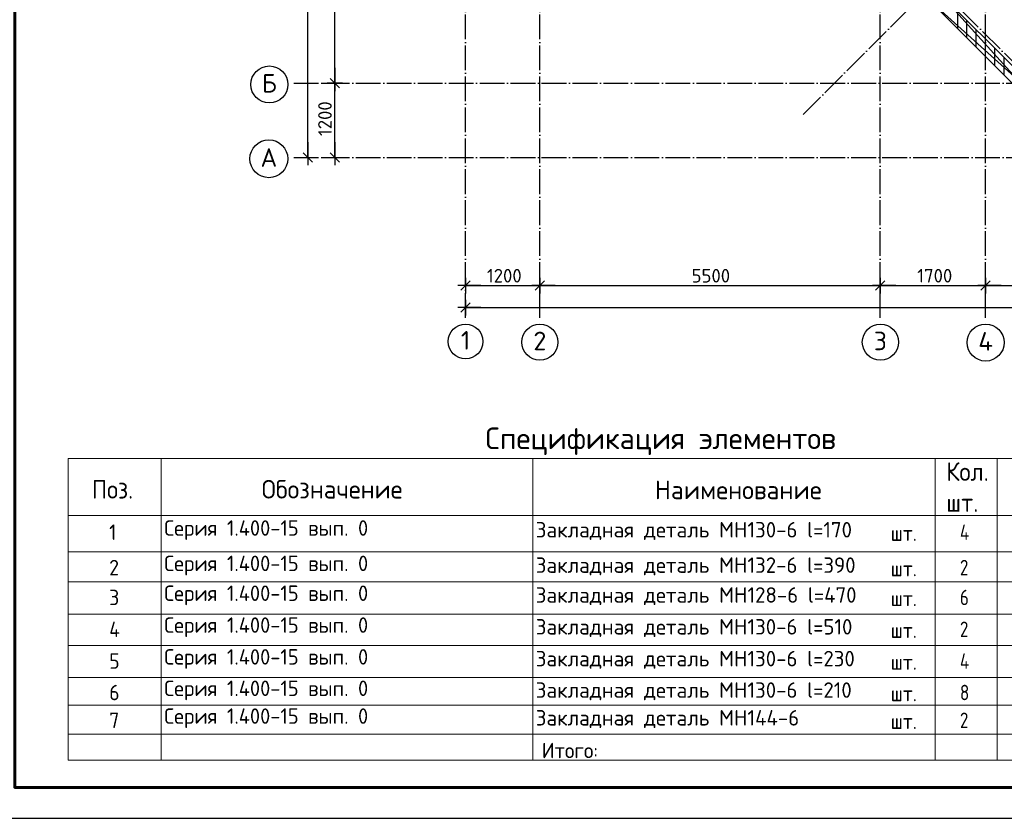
# Model space of a CAD drawing. Header units: millimetres. Extents: x 40580 to 559114, y -343730 to 81020.
# Tile 362 of 656: x 375600 to 391501, y -96794 to -83894. Entities that reach past the tile are written whole.
import ezdxf
from ezdxf.enums import TextEntityAlignment as Align

# ---------------------------------------------------------------- set-up
doc = ezdxf.new("R2010")
doc.units = ezdxf.units.MM
doc.linetypes.add('______11', pattern=[500, 400, -50, 0, -50])
doc.linetypes.add('______5', pattern=[1100, 800, -100, 100, -100])
for name, color, linetype in [('____________', 7, 'Continuous'), ('___________________', 253, '______5'), ('______________________', 7, 'Continuous'), ('Тонкие', 7, 'Continuous')]:
    doc.layers.add(name, color=color, linetype=linetype)
doc.layers.add('Стена_ общее', color=7, linetype='Continuous', lineweight=35)
doc.styles.add('ISOCPEUR', font='isocpeur.ttf')

# ---------------------------------------------------------------- blocks, each defined once
blk = doc.blocks.new('Из_буфера8386')
at = {"linetype": 'Continuous', "lineweight": 25, "ltscale": 100}
blk.add_lwpolyline([(62, 59400), (62, 0), (42062, 0), (42062, 59400), (62, 59400)], dxfattribs=at)
blk.add_lwpolyline([(62, 59400), (62, 0), (42062, 0), (42062, 59400), (62, 59400)], dxfattribs=at)
at = {"linetype": 'Continuous', "lineweight": 60, "ltscale": 100}
blk.add_lwpolyline([(2062, 58900), (2062, 500), (41562, 500), (41562, 58900), (2062, 58900)], dxfattribs=at)
blk = doc.blocks.new('ALL_ML_STRICH')
at = {"color": 0, "linetype": 'ByBlock', "lineweight": -2}
for p, q in [((-1, 0), (0.5, 0)), ((-0.3, -0.3), (0.3, 0.3)), ((0, -0.5), (0, 0.5))]:
    blk.add_line(p, q, dxfattribs=at)

msp = doc.modelspace()

# ---------------------------------------------------------------- linework, layer by layer
at = {"layer": '____________', "color": 253, "linetype": '______5'}
for p, q in [((390748.1, -84035.5, -3800), (390748.1, -83752.7, -3800)), ((391048.1, -84335.5, -3800), (391048.1, -84052.7, -3800)), ((391348.1, -84635.5, -3800), (391348.1, -84352.7, -3800))]:
    msp.add_line(p, q, dxfattribs=at)
at = {"layer": '____________', "color": 253, "linetype": '______11'}
for p, q in [((390898.1, -84185.5, -3800), (390898.1, -83902.6, -3800)), ((391198.1, -84485.5, -3800), (391198.1, -84202.7, -3800)), ((391498.1, -84785.5, -3800), (391498.1, -84502.7, -3800))]:
    msp.add_line(p, q, dxfattribs=at)
at = {"layer": '___________________', "color": 253, "linetype": '______11'}
for p, q in [((382798.1, -88711, -3800), (382798.1, -38631, -3800)), ((383998.1, -88711, -3800), (383998.1, -38631, -3800)), ((389498.1, -88711, -3800), (389498.1, -38631, -3800)), ((391198.1, -88711, -3800), (391198.1, -38631, -3800)), ((388250.5, -85427, -3800), (406635.3, -67042.2, -3800)), ((391786.1, -84719.9, -3800), (384764.5, -77698.3, -3800)), ((380028.1, -84921, -3800), (408848.1, -84921, -3800)), ((380028.1, -86121, -3800), (408848.1, -86121, -3800))]:
    msp.add_line(p, q, dxfattribs=at)
at = {"layer": '___________________', "color": 7, "linetype": 'Continuous'}
for centre, radius in [((379631.9, -84940.5, -3800), 298.8), ((379623.9, -86140.5, -3800), 305.8), ((382800, -89092.4, -3800), 281.9), ((384000.5, -89102.9, -3800), 292.4), ((389500.5, -89102.9, -3800), 292.4), ((391199.4, -89109.3, -3800), 298.8)]:
    msp.add_circle(centre, radius, dxfattribs=at)
at = {"layer": '______________________', "color": 7, "linetype": 'Continuous'}
for p, q in [((380253.8, -86121, -3800), (380253.8, -39631, -3800)), ((380689.5, -84921, -3800), (380689.5, -79421, -3800)), ((380689.5, -86121, -3800), (380689.5, -84921, -3800)), ((382798.1, -88189.8, -3800), (383998.1, -88189.8, -3800)), ((383998.1, -88189.8, -3800), (389498.1, -88189.8, -3800)), ((389498.1, -88189.8, -3800), (391198.1, -88189.8, -3800)), ((391198.1, -88189.8, -3800), (396698.1, -88189.8, -3800)), ((382798.1, -88544.7, -3800), (407848.1, -88544.7, -3800))]:
    msp.add_line(p, q, dxfattribs=at)
at = {"layer": '______________________', "color": 253, "linetype": 'Continuous'}
for p, q in [((380474.3, -84921, -3800), (380689.5, -84921, -3800)), ((380474.3, -84921, -3800), (380689.5, -84921, -3800)), ((380035.1, -86121, -3800), (380253.8, -86121, -3800)), ((380474.3, -86121, -3800), (380689.5, -86121, -3800)), ((382798.1, -88189.8, -3800), (382798.1, -88189.8, -3800)), ((383998.1, -88189.8, -3800), (383998.1, -88189.8, -3800)), ((383998.1, -88189.8, -3800), (383998.1, -88189.8, -3800)), ((389498.1, -88189.8, -3800), (389498.1, -88189.8, -3800)), ((389498.1, -88189.8, -3800), (389498.1, -88189.8, -3800)), ((391198.1, -88102.6, -3800), (391198.1, -88189.8, -3800)), ((391198.1, -88102.6, -3800), (391198.1, -88189.8, -3800)), ((382798.1, -88624.1, -3800), (382798.1, -88544.7, -3800))]:
    msp.add_line(p, q, dxfattribs=at)
at = {"layer": 'Стена_ общее', "color": 7, "linetype": 'Continuous', "lineweight": 13, "transparency": 33554687}
for p, q in [((376384.2, -90984.6), (394884.2, -90984.6)), ((376384.2, -90984.6), (376384.2, -92484.6)), ((376384.2, -92484.6), (376384.2, -90984.6)), ((377884.2, -90984.6), (377884.2, -92484.6)), ((383884.2, -90984.6), (383884.2, -92484.6)), ((390384.2, -90984.6), (390384.2, -92484.6)), ((391384.2, -90984.6), (391384.2, -92484.6)), ((394884.2, -91902.8), (376384.2, -91902.8)), ((376384.2, -92484.6), (376384.2, -93284.6)), ((376384.2, -92490.9), (394884.2, -92490.9)), ((377884.2, -92484.6), (377884.2, -93284.6)), ((383884.2, -92484.6), (383884.2, -93284.6)), ((390384.2, -92484.6), (390384.2, -93284.6)), ((391384.2, -92484.6), (391384.2, -93284.6)), ((376384.2, -92973.2), (394884.2, -92973.2)), ((376384.2, -93284.6), (376384.2, -94084.6)), ((377884.2, -93284.6), (377884.2, -94084.6)), ((383884.2, -93284.6), (383884.2, -94084.6)), ((390384.2, -93284.6), (390384.2, -94084.6)), ((391384.2, -93284.6), (391384.2, -94084.6)), ((376384.2, -93498.5), (394884.2, -93498.5)), ((376384.2, -94001.3), (394884.2, -94001.3)), ((376384.2, -94084.6), (376384.2, -94884.6)), ((377884.2, -94084.6), (377884.2, -94884.6)), ((383884.2, -94084.6), (383884.2, -94884.6)), ((390384.2, -94084.6), (390384.2, -94884.6)), ((391384.2, -94084.6), (391384.2, -94884.6)), ((376384.2, -94522.1), (394884.2, -94522.1)), ((376384.2, -94884.6), (376384.2, -95684.6)), ((377884.2, -94884.6), (377884.2, -95684.6)), ((383884.2, -94884.6), (383884.2, -95684.6)), ((390384.2, -94884.6), (390384.2, -95684.6)), ((391384.2, -94884.6), (391384.2, -95684.6)), ((376384.2, -94968.6), (394884.2, -94968.6)), ((376384.2, -95436.8), (394884.2, -95436.8)), ((376384.2, -95684.6), (376384.2, -95855.5)), ((377884.2, -95684.6), (377884.2, -95855.5)), ((383884.2, -95684.6), (383884.2, -95855.5)), ((390384.2, -95684.6), (390384.2, -95855.5)), ((391384.2, -95684.6), (391384.2, -95855.5)), ((376384.2, -95855.5), (394884.2, -95855.5))]:
    msp.add_line(p, q, dxfattribs=at)

# ---------------------------------------------------------------- block references
at = {"layer": '______________________', "color": 7, "linetype": 'Continuous', "xscale": 250, "yscale": 250, "zscale": 250}
for p, rotation in [((380689.5, -84921, -3800), 270), ((380689.5, -84921, -3800), 90), ((380253.8, -86121, -3800), 270), ((380689.5, -86121, -3800), 270), ((382798.1, -88189.8, -3800), 180), ((383998.1, -88189.8, -3800), 180), ((389498.1, -88189.8, -3800), 180), ((391198.1, -88189.8, -3800), 180), ((382798.1, -88544.7, -3800), 180)]:
    msp.add_blockref('ALL_ML_STRICH', p, dxfattribs=dict(at, rotation=rotation))
for p in [(383998.1, -88189.8, -3800), (389498.1, -88189.8, -3800), (391198.1, -88189.8, -3800)]:
    msp.add_blockref('ALL_ML_STRICH', p, dxfattribs=at)
at = {"layer": 'Тонкие'}
msp.add_blockref('Из_буфера8386', (373458, -96794), dxfattribs=at)

# ---------------------------------------------------------------- texts
at = {"layer": '___________________', "color": 7, "linetype": 'Continuous', "style": 'ISOCPEUR'}
for s, width, p, p2 in [('Б', 0.999536, (379511.9, -85071, -3800), (379751.8, -85071, -3800)), ('А', 0.999794, (379488.9, -86271, -3800), (379758.8, -86271, -3800)), ('2', 0.999205, (383895.5, -89233.4, -3800), (384105.3, -89233.4, -3800)), ('3', 0.999205, (389395.5, -89233.4, -3800), (389605.3, -89233.4, -3800)), ('4', 0.999536, (391079.4, -89239.8, -3800), (391319.3, -89239.8, -3800))]:
    msp.add_text(s, height=300, dxfattribs=dict(at, width=width)).set_placement(p, p2, align=Align.FIT)
msp.add_text('1', height=300, dxfattribs=at).set_placement((382725, -89222.9, -3800), (382875, -89222.9, -3800), align=Align.FIT)
at = {"layer": '______________________', "color": 7, "style": 'ISOCPEUR'}
msp.add_text('1200', height=220, rotation=90, dxfattribs=at).set_placement((380639.5, -85774, -3800))
for s, p in [('1200', (383145.1, -88139.8, -3800)), ('5500', (386451.1, -88139.8, -3800)), ('1700', (390095.1, -88139.8, -3800))]:
    msp.add_text(s, height=220, dxfattribs=at).set_placement(p)
at = {"layer": 'Стена_ общее', "color": 7, "linetype": 'Continuous', "lineweight": 35, "transparency": 33554687, "insert": (383121.7, -90926), "char_height": 350, "width": 5804.227, "attachment_point": 7, "style": 'ISOCPEUR'}
msp.add_mtext('\\W0.99;Спецификация элементов', dxfattribs=at)
at = {"layer": 'Стена_ общее', "color": 7, "linetype": 'Continuous', "lineweight": 25, "transparency": 33554687, "attachment_point": 7, "style": 'ISOCPEUR'}
for s, insert, char_height, width in [('{\\W0.9300;Кол.\\Pшт.}', (390563.2, -91843.5), 300, 888.223), ('\\W0.92;Поз.', (376766.2, -91630), 300, 872.987), ('\\W0.97;Обозначение', (379507.8, -91628.7), 300, 2499.411), ('\\W0.98;Наименование', (385856.9, -91639.6), 300, 2784.788), ('{\\W0.9300;1}', (377044.8, -92297.8), 250, 1364.981), ('{\\W0.9600;Серия 1.400-15 вып. 0}', (377934.2, -92297.8), 250, 3467.671), ('{\\W0.9800;Закладная деталь МН130-6 l=170}', (383934.2, -92297.8), 250, 5407.17), ('\\W0.80;4', (390784.2, -92297.8), 250, 299.863), ('\\W0.91;шт.', (389666.4, -92313.6), 250, 638.908), ('{\\W0.9300;2}', (377044.8, -92869.1), 250, 1364.981), ('{\\W0.9600;Серия 1.400-15 вып. 0}', (377934.2, -92869.1), 250, 3467.671), ('{\\W0.9800;Закладная деталь МН132-6 l=390}', (383934.2, -92869.1), 250, 5407.17), ('\\W0.91;шт.', (389666.4, -92884.9), 250, 638.908), ('{\\W0.8000;2}', (390784.2, -92869.1), 250, 299.863), ('{\\W0.9300;3}', (377044.8, -93351.3), 250, 1364.981), ('{\\W0.9600;Серия 1.400-15 вып. 0}', (377934.2, -93351.3), 250, 3467.671), ('{\\W0.9800;Закладная деталь МН128-6 l=470}', (383934.2, -93351.3), 250, 5407.17), ('{\\W0.8000;6}', (390784.2, -93351.3), 250, 299.863), ('\\W0.91;шт.', (389666.4, -93367.1), 250, 638.908), ('{\\W0.9300;4}', (377044.8, -93865.4), 250, 1364.981), ('{\\W0.9600;Серия 1.400-15 вып. 0}', (377934.2, -93865.4), 250, 3467.671), ('{\\W0.9800;Закладная деталь МН130-6 l=510}', (383934.2, -93865.4), 250, 5407.17), ('{\\W0.8000;2}', (390784.2, -93865.4), 250, 299.863), ('\\W0.91;шт.', (389666.4, -93881.2), 250, 638.908), ('{\\W0.9300;5}', (377044.8, -94379.4), 250, 1364.981), ('{\\W0.9600;Серия 1.400-15 вып. 0}', (377934.2, -94379.4), 250, 3467.671), ('{\\W0.9800;Закладная деталь МН130-6 l=230}', (383934.2, -94379.4), 250, 5407.17), ('{\\W0.8000;4}', (390784.2, -94379.4), 250, 299.863), ('\\W0.91;шт.', (389666.4, -94395.2), 250, 638.908), ('{\\W0.9300;6}', (377044.8, -94887.1), 250, 1364.981), ('{\\W0.9600;Серия 1.400-15 вып. 0}', (377934.2, -94887.1), 250, 3467.671), ('{\\W0.9800;Закладная деталь МН130-6 l=210}', (383934.2, -94887.1), 250, 5407.17), ('\\W0.91;шт.', (389666.4, -94902.9), 250, 638.908), ('{\\W0.8000;8}', (390784.2, -94887.1), 250, 299.863), ('{\\W0.9300;7}', (377044.8, -95335.5), 250, 1364.981), ('{\\W0.9600;Серия 1.400-15 вып. 0}', (377934.2, -95335.5), 250, 3467.671), ('{\\W0.9800;Закладная деталь МН144-6}', (383934.2, -95335.5), 250, 5407.17), ('{\\W0.8000;2}', (390784.2, -95335.5), 250, 299.863), ('\\W0.91;шт.', (389666.4, -95351.3), 250, 638.908), ('\\W0.95;Итого:', (384031.5, -95823.1), 250, 1143.471)]:
    msp.add_mtext(s, dxfattribs=dict(at, insert=insert, char_height=char_height, width=width))

# ---------------------------------------------------------------- meshes
at = {"layer": '____________', "color": 7, "linetype": 'Continuous'}
mesh = msp.add_polyface(dxfattribs=at)
corners = [(393083.6, -86371, -4150), (393166.5, -86171, -4150), (390407.2, -83411.8, -4150), (390265.8, -83553.2, -4150)]
mesh.append_faces([[corners[k] for k in face] for face in [(1, 2, 0)]], dxfattribs={"vtx1": -1, "color": 7})
mesh.append_faces([[corners[k] for k in face] for face in [(2, 3, 0)]], dxfattribs={"vtx2": -1, "color": 7})
mesh = msp.add_polyface(dxfattribs=at)
corners = [(393166.5, -86171, -7600), (393083.6, -86371, -7600), (390265.8, -83553.2, -7600), (390407.2, -83411.8, -7600)]
mesh.append_faces([[corners[k] for k in face] for face in [(1, 2, 0)]], dxfattribs={"vtx1": -1, "color": 7})
mesh.append_faces([[corners[k] for k in face] for face in [(2, 3, 0)]], dxfattribs={"vtx2": -1, "color": 7})
mesh = msp.add_polyface(dxfattribs=at)
corners = [(393166.5, -86171, -7600), (390407.2, -83411.8, -7600), (390407.2, -83411.8, -4150), (393166.5, -86171, -4150)]
mesh.append_faces([[corners[k] for k in face] for face in [(1, 2, 0)]], dxfattribs={"vtx1": -1, "color": 7})
mesh.append_faces([[corners[k] for k in face] for face in [(2, 3, 0)]], dxfattribs={"vtx2": -1, "color": 7})
mesh = msp.add_polyface(dxfattribs=at)
corners = [(390265.8, -83553.2, -7600), (393083.6, -86371, -7600), (393083.6, -86371, -4150), (390265.8, -83553.2, -4150)]
mesh.append_faces([[corners[k] for k in face] for face in [(1, 2, 0)]], dxfattribs={"vtx1": -1, "color": 7})
mesh.append_faces([[corners[k] for k in face] for face in [(2, 3, 0)]], dxfattribs={"vtx2": -1, "color": 7})

doc.saveas('drawing.dxf')
